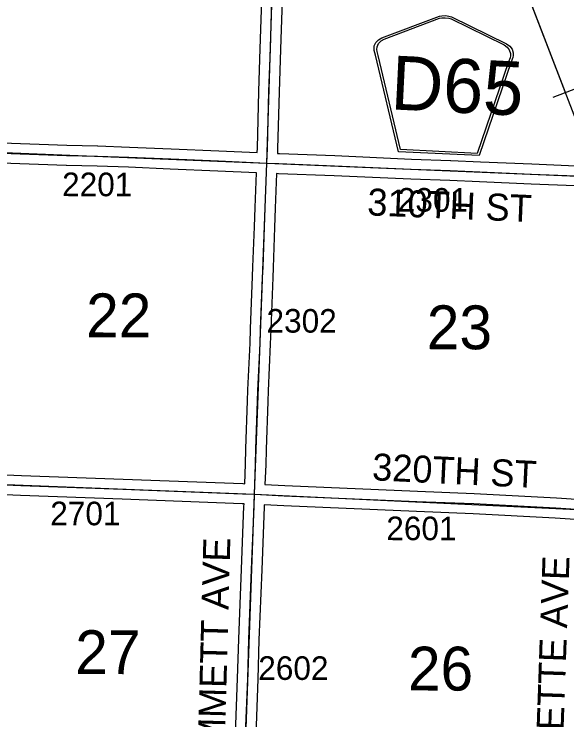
# Model space of a CAD drawing. Extents: x -157.2 to -99.3, y 12.2 to 46.2.
# Drawn here: x -137.772 to -136.133, y 18.23 to 20.323 of the extents above; entities that cross this region are included whole.
import ezdxf

# ---------------------------------------------------------------- set-up
doc = ezdxf.new("R2010")
doc.units = 0
for name, color, linetype in [('tdCoPipe', 7, 'Continuous'), ('tdCoSecRdNmbr', 7, 'Continuous'), ('tdCoSecRdTxt', 7, 'Continuous'), ('tdCoSecRteBand', 7, 'Continuous'), ('tdCoSecRteCL', 7, 'Continuous'), ('tdCoSectLine', 7, 'Continuous'), ('tdCoSectNmbr', 7, 'Continuous'), ('tdCoShieldCoRte', 7, 'Continuous'), ('tdCoSurfGravel', 7, 'Continuous')]:
    doc.layers.add(name, color=color, linetype=linetype)

msp = doc.modelspace()

# ---------------------------------------------------------------- linework, layer by layer
at = {"layer": 'tdCoPipe'}
msp.add_line((-136.0996, 20.105), (-136.1746, 20.0761), dxfattribs=at)
for points in [[(-135.1866, 16.5957), (-135.9454, 19.5928), (-136.6948, 21.5384), (-137.0121, 22.4903), (-136.934, 22.5495), (-137.7242, 24.8933)], [(-136.1372, 20.0905), (-136.2454, 20.3715)]]:
    msp.add_lwpolyline(points, dxfattribs=at)
at = {"layer": 'tdCoSecRteBand'}
for points in [[(-137.9741, 20.4772), (-137.98, 20.2987), (-137.9847, 20.137), (-137.9891, 19.9804), (-137.9891, 19.9804), (-137.9891, 19.9804), (-137.99, 19.951), (-137.99, 19.9503), (-137.9893, 19.9502), (-137.9579, 19.9485), (-137.8072, 19.9409), (-137.6156, 19.9343), (-137.5245, 19.9323), (-137.5243, 19.9323), (-137.5241, 19.9323), (-137.4304, 19.9288), (-137.4303, 19.9288), (-137.4302, 19.9288), (-137.3067, 19.9236), (-137.1654, 19.9177), (-137.1653, 19.9177), (-137.1653, 19.9177), (-137.0514, 19.9127)], [(-137.0514, 19.9127), (-137.0509, 19.9255), (-137.0465, 20.094), (-137.0465, 20.0941), (-137.0465, 20.0943), (-137.0421, 20.2207), (-137.0376, 20.3664)], [(-136.9776, 20.3645), (-136.9821, 20.2188), (-136.9821, 20.2187), (-136.9821, 20.2187), (-136.9865, 20.0923), (-136.991, 19.9237), (-136.991, 19.9235), (-136.991, 19.9233), (-136.9915, 19.9101), (-136.9856, 19.9098), (-136.8209, 19.9034), (-136.8208, 19.9034), (-136.8208, 19.9034), (-136.5936, 19.8933), (-136.4778, 19.8894), (-136.4776, 19.8894), (-136.4775, 19.8894), (-136.3895, 19.8854), (-136.2366, 19.8788), (-136.1064, 19.8733), (-136.1063, 19.8733), (-136.1061, 19.8733), (-136.0576, 19.8708)], [(-137.0883, 18.9302), (-137.0862, 18.9881), (-137.085, 19.0331), (-137.085, 19.0332), (-137.085, 19.0333), (-137.08, 19.1756), (-137.079, 19.2081), (-137.079, 19.2083), (-137.079, 19.2085), (-137.0726, 19.3466), (-137.0714, 19.39), (-137.0714, 19.3901), (-137.0714, 19.3903), (-137.0655, 19.5442), (-137.0655, 19.5444), (-137.0655, 19.5445), (-137.064, 19.5734), (-137.0598, 19.6923), (-137.0578, 19.7495), (-137.0578, 19.7496), (-137.0578, 19.7496), (-137.0538, 19.8526), (-137.0538, 19.8528), (-137.0539, 19.8528), (-137.1679, 19.8578), (-137.3092, 19.8637), (-137.4326, 19.8689), (-137.5261, 19.8723), (-137.6171, 19.8743), (-137.6173, 19.8743), (-137.6175, 19.8743), (-137.8096, 19.8809)], [(-136.1091, 19.8134), (-136.2391, 19.8188), (-136.2392, 19.8188), (-136.2392, 19.8188), (-136.3921, 19.8255), (-136.3921, 19.8255), (-136.3921, 19.8255), (-136.48, 19.8294), (-136.5957, 19.8333), (-136.5959, 19.8334), (-136.5961, 19.8334), (-136.8233, 19.8435), (-136.988, 19.8499), (-136.9881, 19.8499), (-136.9881, 19.8499), (-136.9938, 19.8501), (-136.9979, 19.7473), (-136.9998, 19.6902), (-136.9998, 19.6902), (-136.9998, 19.6902), (-137.004, 19.5711), (-137.004, 19.5708), (-137.0041, 19.5706), (-137.0055, 19.5417), (-137.0114, 19.3881), (-137.0127, 19.3446), (-137.0127, 19.3444), (-137.0127, 19.3441), (-137.0191, 19.206), (-137.0201, 19.1737), (-137.0201, 19.1736), (-137.0201, 19.1736), (-137.025, 19.0314), (-137.0262, 18.9864), (-137.0262, 18.9862), (-137.0262, 18.9861), (-137.0283, 18.9274), (-136.9699, 18.9246), (-136.5765, 18.9076), (-136.4081, 18.9011), (-136.4079, 18.9011), (-136.4077, 18.9011), (-136.1643, 18.8881), (-136.1641, 18.888), (-136.1639, 18.888), (-136.091, 18.8832)], [(-137.9781, 18.9648), (-137.7506, 18.9549), (-137.4491, 18.9441), (-137.4491, 18.9441), (-137.4491, 18.9441), (-137.0935, 18.9305), (-137.0933, 18.9305), (-137.0932, 18.9305), (-137.0883, 18.9302)], [(-137.1158, 18.1878), (-137.1096, 18.3522), (-137.1062, 18.4687), (-137.1062, 18.4688), (-137.1062, 18.469), (-137.098, 18.6769), (-137.098, 18.6769), (-137.098, 18.6769), (-137.0906, 18.8638), (-137.0904, 18.8699), (-137.0904, 18.8703), (-137.0908, 18.8703), (-137.0959, 18.8705), (-137.4513, 18.8841), (-137.7529, 18.8949), (-137.753, 18.895), (-137.7531, 18.895), (-137.9806, 18.9048)], [(-136.0934, 18.8232), (-136.1677, 18.8282), (-136.4107, 18.8412), (-136.5789, 18.8476), (-136.5789, 18.8476), (-136.579, 18.8476), (-136.9726, 18.8646), (-136.9727, 18.8646), (-136.9727, 18.8646), (-137.0305, 18.8674), (-137.0307, 18.8616), (-137.0307, 18.8615), (-137.0307, 18.8614), (-137.0381, 18.6745), (-137.0462, 18.4668), (-137.0497, 18.3503), (-137.0497, 18.3502), (-137.0497, 18.35), (-137.0558, 18.1856)]]:
    msp.add_lwpolyline(points, dxfattribs=at)
at = {"layer": 'tdCoSecRteCL'}
for points in [[(-137.0226, 19.8814), (-137.0209, 19.9245), (-137.0165, 20.0932), (-137.0121, 20.2197), (-137.0076, 20.3655), (-137.0025, 20.5186), (-136.997, 20.6806), (-136.9921, 20.8394), (-136.9905, 20.8855)], [(-138.0208, 19.9219), (-137.9594, 19.9186), (-137.8085, 19.9109), (-137.6164, 19.9043), (-137.5252, 19.9023), (-137.4315, 19.8988), (-137.3079, 19.8937), (-137.1666, 19.8877), (-137.0226, 19.8814)], [(-137.0594, 18.8988), (-137.0562, 18.9872), (-137.055, 19.0323), (-137.05, 19.1746), (-137.0491, 19.2071), (-137.0426, 19.3455), (-137.0414, 19.3891), (-137.0355, 19.543), (-137.034, 19.5721), (-137.0298, 19.6912), (-137.0279, 19.7484), (-137.0226, 19.8814)], [(-137.0226, 19.8814), (-136.9868, 19.8799), (-136.8221, 19.8734), (-136.5947, 19.8633), (-136.4788, 19.8594), (-136.3908, 19.8554), (-136.2379, 19.8488), (-136.1077, 19.8434), (-136.0287, 19.8393)], [(-138.0501, 18.9374), (-137.9794, 18.9348), (-137.7518, 18.9249), (-137.4502, 18.9141), (-137.0946, 18.9005), (-137.0594, 18.8988)], [(-137.1244, 16.9061), (-137.123, 16.9233), (-137.1196, 17.0545), (-137.1144, 17.2227), (-137.108, 17.3884), (-137.1028, 17.5628), (-137.0979, 17.7411), (-137.0958, 17.837), (-137.0946, 17.8987), (-137.0943, 17.9092), (-137.091, 18.0395), (-137.0858, 18.1867), (-137.0796, 18.3512), (-137.0762, 18.4678), (-137.068, 18.6757), (-137.0607, 18.8626), (-137.0594, 18.8988)], [(-137.0594, 18.8988), (-136.9713, 18.8946), (-136.5777, 18.8776), (-136.4093, 18.8712), (-136.1659, 18.8581), (-136.062, 18.8512)]]:
    msp.add_lwpolyline(points, dxfattribs=at)
at = {"layer": 'tdCoSectLine'}
for points in [[(-137.023, 19.8814), (-136.9909, 20.8855)], [(-138.0212, 19.9219), (-137.023, 19.8814)], [(-137.0597, 18.8988), (-137.023, 19.8814)], [(-137.023, 19.8814), (-136.0291, 19.8393)], [(-138.0505, 18.9374), (-137.0597, 18.8988)], [(-137.0949, 17.8987), (-137.0597, 18.8988)], [(-137.0597, 18.8988), (-136.0624, 18.8512)]]:
    msp.add_lwpolyline(points, dxfattribs=at)
at = {"layer": 'tdCoShieldCoRte'}
for points in [[(-136.6329, 19.9151), (-136.7009, 20.2017), (-136.7042, 20.215), (-136.7046, 20.2209), (-136.7042, 20.2287), (-136.6995, 20.2388), (-136.6918, 20.247), (-136.6819, 20.2532), (-136.5113, 20.3173), (-136.5037, 20.3185), (-136.4933, 20.3189), (-136.4829, 20.3175), (-136.4755, 20.3155), (-136.3119, 20.2351), (-136.3027, 20.228), (-136.2958, 20.2192), (-136.2921, 20.2087), (-136.2925, 20.2008), (-136.2935, 20.195), (-136.298, 20.1821), (-136.3936, 19.9035)], [(-136.6267, 19.9212), (-136.6929, 20.2), (-136.696, 20.2128), (-136.6965, 20.2185), (-136.6961, 20.226), (-136.6916, 20.2357), (-136.6842, 20.2435), (-136.6747, 20.2494), (-136.5109, 20.311), (-136.5036, 20.3122), (-136.4936, 20.3126), (-136.4836, 20.3112), (-136.4765, 20.3093), (-136.3195, 20.2321), (-136.3106, 20.2253), (-136.3041, 20.2168), (-136.3005, 20.2067), (-136.3008, 20.1992), (-136.3018, 20.1936), (-136.3061, 20.1812), (-136.3992, 19.9101)]]:
    msp.add_lwpolyline(points, close=True, dxfattribs=at)
at = {"layer": 'tdCoSurfGravel'}
for points in [[(-137.0226, 19.8814), (-137.0209, 19.9245), (-137.0165, 20.0932), (-137.0121, 20.2197), (-137.0076, 20.3655), (-137.0025, 20.5186), (-136.997, 20.6806), (-136.9921, 20.8394), (-136.9905, 20.8855), (-136.9905, 20.8855)], [(-137.8085, 19.9109), (-137.6164, 19.9043), (-137.5252, 19.9023), (-137.4315, 19.8988), (-137.3079, 19.8937), (-137.1666, 19.8877), (-137.0226, 19.8814), (-136.9868, 19.8799), (-136.8221, 19.8734), (-136.5947, 19.8633), (-136.4788, 19.8594), (-136.3908, 19.8554), (-136.2379, 19.8488), (-136.1077, 19.8434), (-136.0287, 19.8393)], [(-137.0946, 17.8987), (-137.0943, 17.9092), (-137.091, 18.0395), (-137.0858, 18.1867), (-137.0796, 18.3512), (-137.0762, 18.4678), (-137.068, 18.6757), (-137.0607, 18.8626), (-137.0594, 18.8988), (-137.0562, 18.9872), (-137.055, 19.0323), (-137.05, 19.1746), (-137.0491, 19.2071), (-137.0426, 19.3455), (-137.0414, 19.3891), (-137.0355, 19.543), (-137.034, 19.5721), (-137.0298, 19.6912), (-137.0279, 19.7484), (-137.0226, 19.8814)], [(-138.0501, 18.9374), (-137.9794, 18.9348), (-137.7518, 18.9249), (-137.4502, 18.9141), (-137.0946, 18.9005), (-137.0594, 18.8988), (-136.9713, 18.8946), (-136.5777, 18.8776), (-136.4093, 18.8712), (-136.1659, 18.8581), (-136.062, 18.8512)]]:
    msp.add_lwpolyline(points, dxfattribs=at)

# ---------------------------------------------------------------- texts
at = {"layer": 'tdCoSecRdNmbr'}
for s, rotation, p in [('2201', 359.8958, (-137.6299, 19.7832)), ('2301', 359.8966, (-136.6345, 19.7374)), ('2302', 359.8963, (-137.0238, 19.3785)), ('2701', 359.8958, (-137.665, 18.807)), ('2601', 359.8966, (-136.6687, 18.7627)), ('2602', 359.8963, (-137.0483, 18.3483))]:
    msp.add_text(s, height=0.07, rotation=rotation, dxfattribs=at).set_placement(p)
at = {"layer": 'tdCoSecRdTxt'}
for s, rotation, p in [('310TH ST', 357.639, (-136.726, 19.7265)), ('320TH ST', 357.2738, (-136.7118, 18.9406)), ('EMMETT AVE', 88.4632, (-137.1495, 18.0741)), ('FAYETTE AVE', 88.0153, (-136.1503, 17.9897))]:
    msp.add_text(s, height=0.08, rotation=rotation, dxfattribs=at).set_placement(p)
at = {"layer": 'tdCoSectNmbr'}
for s, rotation, p in [('22', 359.8959, (-137.5586, 19.3647)), ('23', 359.8966, (-136.5486, 19.3293)), ('27', 359.8959, (-137.591, 18.3654)), ('26', 359.8966, (-136.6045, 18.3168))]:
    msp.add_text(s, height=0.13, rotation=rotation, dxfattribs=at).set_placement(p)
at = {"layer": 'tdCoShieldCoRte'}
msp.add_text('D65', height=0.16, rotation=357.211, dxfattribs=at).set_placement((-136.6576, 20.0408))

doc.saveas('drawing.dxf')
